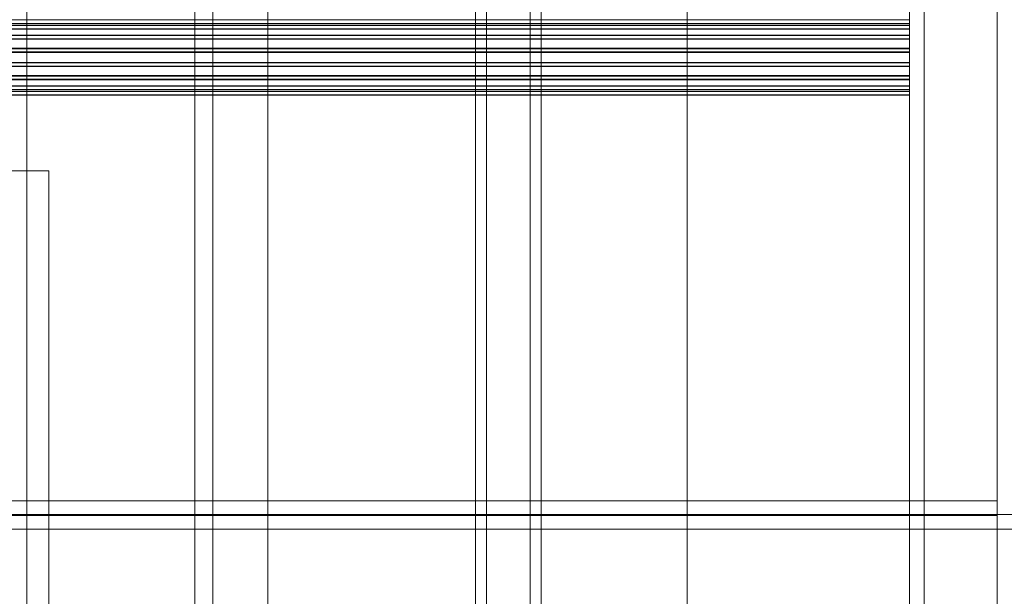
# Model space of a CAD drawing. Header units: millimetres. Extents: x -4395 to 65662, y -65530 to 6847.
# Tile 387 of 656: x 1272 to 1542, y -34887 to -34729. Entities that reach past the tile are written whole.
import ezdxf

# ---------------------------------------------------------------- set-up
doc = ezdxf.new("R2010")
doc.units = ezdxf.units.MM
doc.layers.add('frontal_C03', color=7, linetype='Continuous', lineweight=0)
doc.layers.add('frontal_secador', color=7, linetype='Continuous', lineweight=0)

msp = doc.modelspace()

# ---------------------------------------------------------------- linework, layer by layer
at = {"layer": 'frontal_C03'}
for p, q in [((1455, -35237.853), (1455, -32581.274)), ((1516, -35237.853), (1516, -32581.274)), ((1520, -32581.274), (1520, -35237.853)), ((1455, -32585.202), (1455, -35241.781)), ((1520, -35241.781), (1520, -32585.202)), ((1274, -32645.272), (1274, -35234.965)), ((1274, -35335.139), (1274, -32745.445)), ((1455, -35724.97), (1455, -33068.391)), ((1520, -33068.391), (1520, -35724.97)), ((1455, -33072.319), (1455, -35728.898)), ((1516, -33072.319), (1516, -35728.898)), ((1520, -35728.898), (1520, -33072.319)), ((1540, -35988), (1540, -33352.082)), ((1540, -35988), (1540, -34081.095)), ((1516, -34728.589), (-1476, -34728.589)), ((1516, -34728.616), (-1476, -34728.616)), ((1516, -34729.58), (-1476, -34729.58)), ((1516, -34729.607), (-1476, -34729.607)), ((1516, -34730.058), (-1476, -34730.058)), ((1516, -34730.058), (1516, -34728.589)), ((1516, -34728.589), (1516, -34728.616)), ((1516, -34728.616), (1516, -34730.134)), ((1516, -34731.049), (1516, -34729.58)), ((1516, -34729.58), (1516, -34729.607)), ((1516, -34729.607), (1516, -34731.124)), ((1516, -34732.798), (1516, -34730.058)), ((1516, -34730.134), (-1476, -34730.134)), ((1516, -34731.049), (-1476, -34731.049)), ((1516, -34731.124), (-1476, -34731.124)), ((1516, -34732.798), (-1476, -34732.798)), ((1516, -34730.134), (1516, -34732.911)), ((1516, -34733.789), (1516, -34731.049)), ((1516, -34731.124), (1516, -34733.902)), ((1516, -34736.393), (1516, -34732.798)), ((1516, -34732.911), (-1476, -34732.911)), ((1516, -34733.789), (-1476, -34733.789)), ((1516, -34733.902), (-1476, -34733.902)), ((1516, -34732.911), (1516, -34736.526)), ((1516, -34737.383), (1516, -34733.789)), ((1516, -34733.902), (1516, -34737.517)), ((1516, -34736.393), (-1476, -34736.393)), ((-1476, -34736.526), (1516, -34736.526)), ((1516, -34737.383), (-1476, -34737.383)), ((-1476, -34737.517), (1516, -34737.517)), ((1516, -34740.294), (1516, -34736.393)), ((1516, -34736.526), (1516, -34740.428)), ((1516, -34741.285), (1516, -34737.383)), ((1516, -34737.517), (1516, -34741.419)), ((1516, -34740.294), (-1476, -34740.294)), ((1516, -34740.428), (-1476, -34740.428)), ((1516, -34743.909), (1516, -34740.294)), ((1516, -34740.428), (1516, -34744.022)), ((1516, -34741.285), (-1476, -34741.285)), ((1516, -34741.419), (-1476, -34741.419)), ((1516, -34744.9), (1516, -34741.285)), ((1516, -34741.419), (1516, -34745.013)), ((1516, -34743.909), (-1476, -34743.909)), ((1516, -34744.022), (-1476, -34744.022)), ((1516, -34744.9), (-1476, -34744.9)), ((1516, -34745.013), (-1476, -34745.013)), ((1516, -34746.687), (1516, -34743.909)), ((1516, -34744.022), (1516, -34746.763)), ((1516, -34747.678), (1516, -34744.9)), ((1516, -34745.013), (1516, -34747.753)), ((1516, -34746.687), (-1476, -34746.687)), ((1516, -34746.763), (-1476, -34746.763)), ((1516, -34747.678), (-1476, -34747.678)), ((1516, -34747.753), (-1476, -34747.753)), ((1516, -34748.205), (-1476, -34748.205)), ((1516, -34748.231), (-1476, -34748.231)), ((1516, -34748.205), (1516, -34746.687)), ((1516, -34746.763), (1516, -34748.231)), ((1516, -34749.195), (1516, -34747.678)), ((1516, -34747.753), (1516, -34749.222)), ((1516, -34748.231), (1516, -34748.205)), ((1516, -34749.195), (-1476, -34749.195)), ((1516, -34749.222), (-1476, -34749.222)), ((1516, -34749.222), (1516, -34749.195)), ((-1500, -34860.603), (1540, -34860.603)), ((1540, -34860.603), (1540, -34940.603)), ((1540, -34860.603), (1540, -34864.603)), ((-1580, -34864.401), (1620, -34864.401)), ((1540, -34864.603), (-1500, -34864.603)), ((1540, -34936.603), (1540, -34864.603)), ((1620, -34868.401), (-1580, -34868.401))]:
    msp.add_line(p, q, dxfattribs=at)
at = {"layer": 'frontal_secador'}
for p, q in [((1340, -36000), (1340, -33000)), ((1400, -36000), (1400, -33000)), ((1320, -35980), (1320, -33075)), ((1325, -36000), (1325, -33075)), ((1325, -35980), (1325, -33075)), ((1397, -35940), (1397, -33075)), ((1400, -36000), (1400, -33075)), ((1400, -35940), (1400, -33075)), ((1400, -36000), (1400, -33250)), ((1400, -35140), (1400, -34540)), ((1412, -35140), (1412, -34540)), ((1400, -35134), (1400, -34546)), ((1320, -35200), (1320, -34550)), ((1325, -35200), (1325, -34550)), ((1400, -34990), (1400, -34600)), ((1415, -34990), (1415, -34600)), ((1400, -34987), (1400, -34603)), ((1400, -35100), (1400, -34650)), ((1250, -34770), (1280, -34770)), ((1280, -34950), (1280, -34770))]:
    msp.add_line(p, q, dxfattribs=at)

doc.saveas('drawing.dxf')
